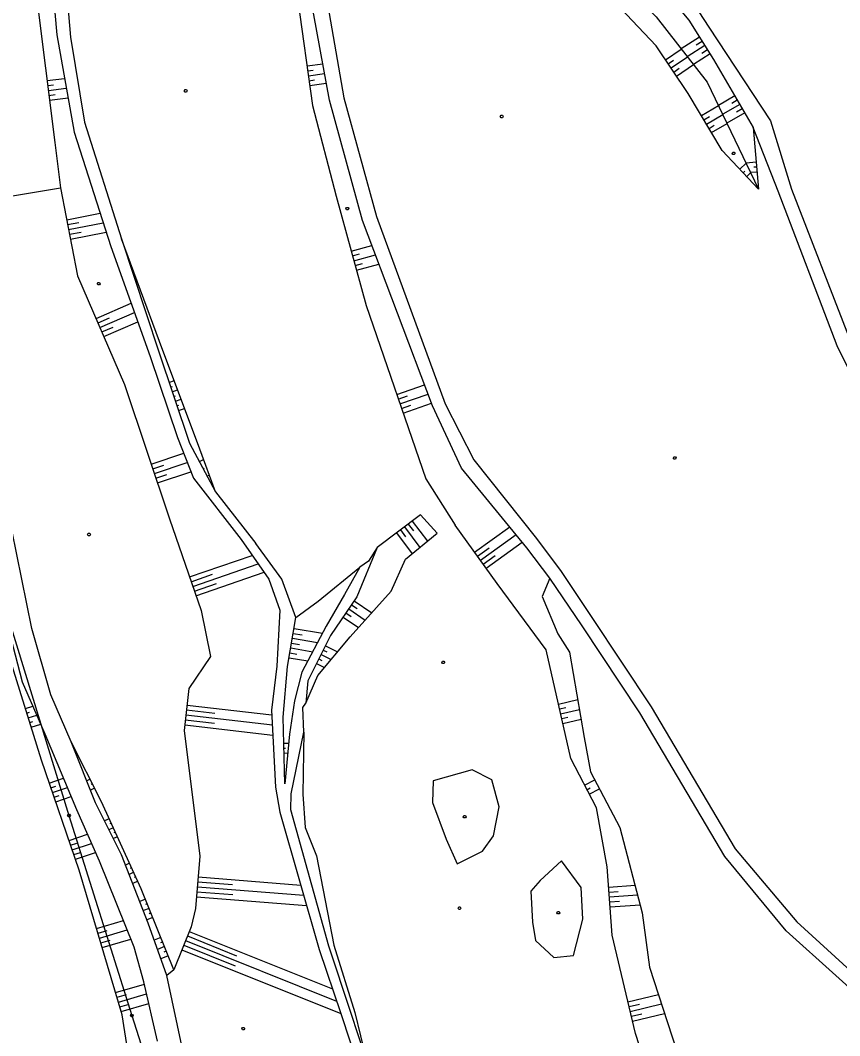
# Model space of a CAD drawing. Extents: x -664960 to -662754, y -993849 to -991145.
# Drawn here: x -663855.3 to -663656.6, y -993419.9 to -993173.7 of the extents above; entities that cross this region are included whole.
import ezdxf

# ---------------------------------------------------------------- set-up
doc = ezdxf.new("R2010")
doc.units = 0
for name, color, linetype in [('Vrstva 13', 7, 'Continuous'), ('Vrstva 23', 7, 'Continuous'), ('Vrstva 27', 7, 'Continuous'), ('Vrstva 37', 7, 'Continuous'), ('Vrstva 57', 7, 'Continuous'), ('Vrstva 63', 7, 'Continuous')]:
    doc.layers.add(name, color=color, linetype=linetype)

msp = doc.modelspace()

# ---------------------------------------------------------------- linework, layer by layer
at = {"layer": 'Vrstva 13'}
for points in [[(-663815.012, -993190.525), (-663814.832, -993190.825), (-663815.012, -993191.125), (-663815.372, -993191.125), (-663815.552, -993190.825), (-663815.372, -993190.525), (-663815.012, -993190.525)], [(-663738.38, -993196.766), (-663738.2, -993197.066), (-663738.38, -993197.366), (-663738.74, -993197.366), (-663738.92, -993197.066), (-663738.74, -993196.766), (-663738.38, -993196.766)], [(-663775.845, -993219.098), (-663775.665, -993219.398), (-663775.845, -993219.698), (-663776.205, -993219.698), (-663776.385, -993219.398), (-663776.205, -993219.098), (-663775.845, -993219.098)], [(-663836.109, -993237.297), (-663835.929, -993237.597), (-663836.109, -993237.897), (-663836.469, -993237.897), (-663836.649, -993237.597), (-663836.469, -993237.297), (-663836.109, -993237.297)], [(-663696.434, -993279.544), (-663696.254, -993279.844), (-663696.434, -993280.144), (-663696.794, -993280.144), (-663696.974, -993279.844), (-663696.794, -993279.544), (-663696.434, -993279.544)], [(-663838.498, -993298.103), (-663838.318, -993298.403), (-663838.498, -993298.703), (-663838.858, -993298.703), (-663839.038, -993298.403), (-663838.858, -993298.103), (-663838.498, -993298.103)], [(-663752.584, -993329.133), (-663752.404, -993329.433), (-663752.584, -993329.733), (-663752.944, -993329.733), (-663753.124, -993329.433), (-663752.944, -993329.133), (-663752.584, -993329.133)], [(-663747.368, -993366.537), (-663747.188, -993366.837), (-663747.368, -993367.137), (-663747.728, -993367.137), (-663747.908, -993366.837), (-663747.728, -993366.537), (-663747.368, -993366.537)], [(-663748.636, -993388.721), (-663748.456, -993389.021), (-663748.636, -993389.321), (-663748.996, -993389.321), (-663749.176, -993389.021), (-663748.996, -993388.721), (-663748.636, -993388.721)], [(-663724.651, -993389.825), (-663724.471, -993390.125), (-663724.651, -993390.425), (-663725.011, -993390.425), (-663725.191, -993390.125), (-663725.011, -993389.825), (-663724.651, -993389.825)], [(-663801.077, -993417.931), (-663800.897, -993418.231), (-663801.077, -993418.531), (-663801.437, -993418.531), (-663801.617, -993418.231), (-663801.437, -993417.931), (-663801.077, -993417.931)]]:
    msp.add_lwpolyline(points, dxfattribs=at)
at = {"layer": 'Vrstva 23'}
for points in [[(-663815.88, -993423.57), (-663819.75, -993405.36), (-663824.31, -993392.64), (-663830.79, -993376.07), (-663837.06, -993363.48), (-663843.01, -993348.71), (-663847.89, -993337.31), (-663852.5, -993321.23), (-663857.35, -993297.27), (-663864.53, -993273.11), (-663869.95, -993259.28), (-663879.15, -993243.34), (-663886.53, -993232.14), (-663892.56, -993221.84), (-663896.18, -993214.23), (-663900.17, -993200.79), (-663906.47, -993181.7), (-663914.77, -993161.34), (-663922.1, -993138.98)], [(-663822.04, -993421.3), (-663825.37, -993406.88), (-663827.71, -993398.5), (-663836.15, -993377.65), (-663841.61, -993365.19), (-663849.31, -993346.83), (-663854.8, -993334.21), (-663858.7, -993319.26), (-663859.27, -993318.31), (-663860.4, -993312.33), (-663860.36, -993310.06), (-663861.8, -993304.26), (-663865.7, -993288.6), (-663870.3, -993274.19), (-663875.56, -993260.56), (-663881.56, -993248.78), (-663891.79, -993231.72), (-663900.57, -993216.2), (-663905.55, -993200.84), (-663911.44, -993184.13), (-663916.56, -993171.4), (-663923.7, -993156.46)]]:
    msp.add_lwpolyline(points, dxfattribs=at)
at = {"layer": 'Vrstva 27'}
for points in [[(-663850.76, -993085.62), (-663849.8, -993102.26), (-663849.04, -993125.53), (-663849.03, -993148.28), (-663846.5, -993177.24), (-663842.24, -993200.89), (-663833.38, -993228.59), (-663823.87, -993255.25), (-663817.2, -993274.88), (-663813.34, -993284.73), (-663801.76, -993299.65)], [(-663850.76, -993085.62), (-663847.9, -993102.66), (-663845.89, -993125.16), (-663845.65, -993148.43), (-663843.14, -993177.79), (-663839.75, -993198.46), (-663830.82, -993226.75), (-663821.82, -993253.84), (-663814.3, -993276.27), (-663807.96, -993288.1), (-663798.2, -993300.61)], [(-663799.56, -993091.56), (-663797.87, -993094.45), (-663793.81, -993102.42), (-663786.19, -993139.05), (-663776.88, -993192.57), (-663768.94, -993221.33), (-663752.26, -993266.73), (-663745.33, -993280.34), (-663730.13, -993299.39), (-663724.15, -993307.36), (-663716.72, -993318.58), (-663702.35, -993340.18), (-663681.94, -993374.67), (-663667.01, -993392.3), (-663643.69, -993413.59), (-663620.3, -993430.55), (-663600.52, -993442.61), (-663587.6, -993453.58), (-663580.01, -993463.19), (-663569.843, -993479.941), (-663562.861, -993490.76)], [(-663566.277, -993492.747), (-663573.405, -993481.951), (-663582.75, -993464.98), (-663590.11, -993455.44), (-663603.05, -993446.17), (-663622.25, -993432.96), (-663645.5, -993416.15), (-663669.59, -993394.5), (-663684.5, -993376.48), (-663705.06, -993341.62), (-663719.09, -993320.53), (-663726.89, -993308.98), (-663732.46, -993301.67), (-663748.35, -993282.31), (-663755.36, -993267.18), (-663772.33, -993222.31), (-663780.37, -993193.12), (-663790.1, -993139.75), (-663798.05, -993100.64), (-663801.24, -993097.47), (-663803.57, -993092.11)], [(-663702.99, -993155.35), (-663696.66, -993162.51), (-663688.32, -993175.43), (-663673.36, -993198.08), (-663668.33, -993214.64), (-663654.3, -993250.75), (-663636.39, -993287.63), (-663620.05, -993324.02), (-663608.744, -993345.89), (-663596.017, -993373.013), (-663587.878, -993391.664), (-663574.517, -993424.388)], [(-663578.065, -993425.794), (-663590.821, -993393.017), (-663599.049, -993374.225), (-663611.324, -993347.343), (-663622.13, -993325.42), (-663639.38, -993288.84), (-663657.21, -993252.67), (-663671.51, -993215.16), (-663677.59, -993199.75)], [(-663801.76, -993299.65), (-663795.03, -993309.25), (-663792.38, -993316.79), (-663793.14, -993330.32), (-663794.38, -993341), (-663793.4, -993359.71), (-663792.35, -993365.73), (-663782.84, -993399.06), (-663777.61, -993414.6), (-663773.14, -993428.09), (-663767.61, -993442.53), (-663760.13, -993455.98), (-663757.01, -993469.03)], [(-663773.01, -993306.36), (-663776.68, -993312.98), (-663781.14, -993320.65), (-663787.05, -993331.83), (-663788.84, -993338.75), (-663790.03, -993346.85), (-663791.17, -993358.84), (-663791.55, -993342.7), (-663790.49, -993330.39), (-663788.48, -993318.53), (-663791.89, -993309.28), (-663798.2, -993300.61)], [(-663768.79, -993301.59), (-663773.71, -993313.54), (-663780.07, -993322.87), (-663785.58, -993333.91), (-663786.12, -993339.31)], [(-663761.74, -993448.27), (-663763.46, -993441.81), (-663771.43, -993425.6), (-663775.14, -993414.33), (-663780.54, -993398.22), (-663789.72, -993365.14), (-663789.63, -993361.27), (-663786.59, -993346.37), (-663786.78, -993340.33), (-663786.12, -993339.31)]]:
    msp.add_lwpolyline(points, dxfattribs=at)
at = {"layer": 'Vrstva 37'}
for points in [[(-663843.37, -993366.26), (-663843.19, -993366.56), (-663843.37, -993366.86), (-663843.73, -993366.86), (-663843.91, -993366.56), (-663843.73, -993366.26), (-663843.37, -993366.26)], [(-663828.1, -993414.78), (-663827.92, -993415.08), (-663828.1, -993415.38), (-663828.46, -993415.38), (-663828.64, -993415.08), (-663828.46, -993414.78), (-663828.1, -993414.78)]]:
    msp.add_lwpolyline(points, dxfattribs=at)
at = {"layer": 'Vrstva 57'}
msp.add_lwpolyline([(-663937.17, -993067.28), (-663921.25, -993118.58), (-663905.79, -993167.82), (-663887.66, -993226.85), (-663873.48, -993270.98), (-663861.55, -993308.04), (-663843.55, -993366.56), (-663828.28, -993415.08), (-663809.04, -993475.6), (-663791.79, -993531.02), (-663772.5, -993592.28), (-663754.33, -993650.13), (-663735.8, -993708.15), (-663717.65, -993766.39)], dxfattribs=at)
at = {"layer": 'Vrstva 63'}
for p, q in [((-663690.594, -993177.826), (-663695.059, -993180.663)), ((-663698.866, -993183.292), (-663695.029, -993180.701)), ((-663689.307, -993179.852), (-663693.572, -993182.561)), ((-663689.95, -993178.839), (-663691.404, -993179.762)), ((-663697.523, -993185.281), (-663693.546, -993182.595)), ((-663688.02, -993181.878), (-663692.085, -993184.46)), ((-663688.663, -993180.865), (-663690.05, -993181.746)), ((-663785.792, -993184.807), (-663781.981, -993184.282)), ((-663698.194, -993184.286), (-663696.893, -993183.408)), ((-663696.851, -993186.275), (-663695.504, -993185.365)), ((-663696.18, -993187.27), (-663692.062, -993184.489)), ((-663848.823, -993188.366), (-663844.591, -993187.839)), ((-663785.628, -993185.996), (-663784.342, -993185.819)), ((-663785.464, -993187.185), (-663781.55, -993186.645)), ((-663848.675, -993189.557), (-663847.244, -993189.379)), ((-663848.526, -993190.748), (-663844.165, -993190.205)), ((-663785.3, -993188.374), (-663783.98, -993188.192)), ((-663785.136, -993189.562), (-663781.12, -993189.008)), ((-663848.378, -993191.939), (-663846.904, -993191.755)), ((-663848.23, -993193.13), (-663843.739, -993192.57)), ((-663682.054, -993192.047), (-663686.035, -993194.354)), ((-663690.143, -993196.853), (-663686.015, -993194.397)), ((-663680.85, -993194.124), (-663684.992, -993196.524)), ((-663681.452, -993193.085), (-663682.804, -993193.869)), ((-663680.249, -993195.162), (-663681.655, -993195.977)), ((-663689.529, -993197.884), (-663688.185, -993197.084)), ((-663688.916, -993198.915), (-663684.97, -993196.569)), ((-663679.647, -993196.2), (-663683.949, -993198.693)), ((-663688.302, -993199.947), (-663687.019, -993199.183)), ((-663687.689, -993200.978), (-663683.926, -993198.74)), ((-663680.824, -993209.834), (-663679.289, -993208.383)), ((-663676.853, -993208.129), (-663679.307, -993208.345)), ((-663676.748, -993209.324), (-663677.415, -993209.383)), ((-663679.999, -993210.706), (-663679.581, -993210.311)), ((-663679.175, -993211.578), (-663678.197, -993210.654)), ((-663676.642, -993210.52), (-663678.196, -993210.656)), ((-663844.073, -993222.094), (-663835.965, -993220.508)), ((-663843.843, -993223.272), (-663841.097, -993222.734)), ((-663843.613, -993224.449), (-663835.229, -993222.81)), ((-663843.382, -993225.627), (-663840.545, -993225.072)), ((-663843.152, -993226.805), (-663834.493, -993225.111)), ((-663775.087, -993229.705), (-663770.058, -993228.317)), ((-663774.768, -993230.861), (-663773.057, -993230.389)), ((-663774.448, -993232.018), (-663769.205, -993230.572)), ((-663774.129, -993233.175), (-663772.348, -993232.683)), ((-663773.81, -993234.332), (-663768.353, -993232.826)), ((-663836.956, -993246.005), (-663828.473, -993242.345)), ((-663836.005, -993248.209), (-663827.665, -993244.61)), ((-663836.48, -993247.107), (-663833.679, -993245.898)), ((-663835.054, -993250.412), (-663826.857, -993246.875)), ((-663835.529, -993249.311), (-663832.776, -993248.122)), ((-663819.245, -993261.522), (-663818.018, -993261.111)), ((-663818.863, -993262.66), (-663818.441, -993262.518)), ((-663818.482, -993263.797), (-663817.175, -993263.359)), ((-663764.044, -993264.432), (-663757.279, -993262.107)), ((-663763.264, -993266.702), (-663756.429, -993264.353)), ((-663818.1, -993264.935), (-663817.652, -993264.785)), ((-663817.719, -993266.073), (-663816.332, -993265.608)), ((-663763.654, -993265.567), (-663761.389, -993264.789)), ((-663762.484, -993268.971), (-663755.58, -993266.599)), ((-663817.337, -993267.211), (-663816.862, -993267.051)), ((-663816.956, -993268.348), (-663815.488, -993267.856)), ((-663762.874, -993267.837), (-663760.586, -993267.05)), ((-663823.581, -993281.355), (-663815.695, -993278.719)), ((-663823.2, -993282.493), (-663820.555, -993281.609)), ((-663822.82, -993283.631), (-663814.819, -993280.957)), ((-663811.905, -993280.74), (-663810.879, -993280.19)), ((-663822.439, -993284.769), (-663819.756, -993283.872)), ((-663822.059, -993285.907), (-663813.942, -993283.194)), ((-663810.96, -993282.502), (-663810.7, -993282.363)), ((-663810.015, -993284.265), (-663809.481, -993283.979)), ((-663761.228, -993295.872), (-663759.996, -993297.501)), ((-663760.271, -993295.148), (-663756.604, -993299.997)), ((-663764.1, -993298.043), (-663760.302, -993303.065)), ((-663763.142, -993297.319), (-663761.889, -993298.977)), ((-663762.185, -993296.596), (-663758.453, -993301.531)), ((-663745.141, -993302.688), (-663736.633, -993296.586)), ((-663743.742, -993304.638), (-663735.107, -993298.445)), ((-663742.343, -993306.588), (-663733.581, -993300.304)), ((-663814.292, -993308.72), (-663799.074, -993303.481)), ((-663744.442, -993303.663), (-663741.587, -993301.616)), ((-663743.043, -993305.613), (-663740.146, -993303.536)), ((-663813.511, -993310.99), (-663797.641, -993305.526)), ((-663813.901, -993309.855), (-663808.725, -993308.073)), ((-663812.729, -993313.259), (-663796.207, -993307.571)), ((-663813.12, -993312.124), (-663807.727, -993310.267)), ((-663775.015, -993315.455), (-663773.632, -993316.398)), ((-663774.339, -993314.463), (-663770.05, -993317.387)), ((-663777.043, -993318.429), (-663773.292, -993320.987)), ((-663776.367, -993317.438), (-663775.073, -993318.32)), ((-663775.691, -993316.446), (-663771.671, -993319.187)), ((-663789.133, -993322.386), (-663786.971, -993322.752)), ((-663788.933, -993321.203), (-663782.049, -993322.369)), ((-663789.735, -993325.935), (-663784.411, -993326.838)), ((-663789.534, -993324.752), (-663787.632, -993325.075)), ((-663789.334, -993323.569), (-663783.23, -993324.603)), ((-663781.324, -993325.383), (-663778.374, -993326.855)), ((-663790.136, -993328.301), (-663785.592, -993329.072)), ((-663789.936, -993327.118), (-663788.292, -993327.397)), ((-663782.396, -993327.53), (-663779.968, -993328.742)), ((-663781.86, -993326.457), (-663780.965, -993326.904)), ((-663783.468, -993329.678), (-663781.561, -993330.629)), ((-663782.932, -993328.604), (-663782.21, -993328.964)), ((-663854.102, -993340.569), (-663852.28, -993340.004)), ((-663814.897, -993339.775), (-663794.319, -993342.174)), ((-663724.831, -993339.523), (-663720.146, -993338.465)), ((-663724.567, -993340.693), (-663723.026, -993340.345)), ((-663853.746, -993341.715), (-663853.097, -993341.514)), ((-663853.39, -993342.861), (-663851.316, -993342.218)), ((-663815.175, -993342.159), (-663794.191, -993344.605)), ((-663815.036, -993340.967), (-663808.116, -993341.774)), ((-663724.303, -993341.864), (-663719.733, -993340.832)), ((-663724.038, -993343.034), (-663722.536, -993342.695)), ((-663723.774, -993344.205), (-663719.32, -993343.199)), ((-663853.035, -993344.008), (-663852.302, -993343.78)), ((-663852.679, -993345.154), (-663850.353, -993344.432)), ((-663815.453, -993344.543), (-663794.064, -993347.036)), ((-663815.314, -993343.351), (-663808.259, -993344.173)), ((-663791.401, -993349.008), (-663790.233, -993348.98)), ((-663791.373, -993350.207), (-663791.031, -993350.199)), ((-663791.345, -993351.407), (-663790.461, -993351.386)), ((-663848.286, -993358.709), (-663844.827, -993357.52)), ((-663838.419, -993357.78), (-663839.197, -993358.175)), ((-663718.488, -993359.225), (-663716.002, -993357.934)), ((-663847.897, -993359.844), (-663846.719, -993359.439)), ((-663847.507, -993360.979), (-663843.896, -993359.738)), ((-663837.335, -993359.922), (-663838.297, -993360.409)), ((-663837.877, -993358.851), (-663838.167, -993358.998)), ((-663717.935, -993360.29), (-663717.105, -993359.859)), ((-663717.382, -993361.355), (-663714.881, -993360.056)), ((-663847.117, -993362.113), (-663845.889, -993361.692)), ((-663846.727, -993363.248), (-663842.966, -993361.956)), ((-663833.779, -993367.336), (-663834.887, -993367.844)), ((-663832.779, -993369.518), (-663833.816, -993369.993)), ((-663833.279, -993368.427), (-663833.636, -993368.591)), ((-663843.502, -993372.636), (-663839.022, -993371.097)), ((-663831.78, -993371.7), (-663832.746, -993372.143)), ((-663832.28, -993370.609), (-663832.613, -993370.762)), ((-663843.112, -993373.771), (-663841.589, -993373.247)), ((-663842.722, -993374.905), (-663838.055, -993373.302)), ((-663842.332, -993376.04), (-663840.747, -993375.496)), ((-663841.942, -993377.175), (-663837.089, -993375.508)), ((-663828.826, -993378.149), (-663829.802, -993378.596)), ((-663828.326, -993379.24), (-663828.672, -993379.398)), ((-663827.827, -993380.331), (-663828.927, -993380.835)), ((-663826.827, -993382.513), (-663828.051, -993383.073)), ((-663827.327, -993381.422), (-663827.714, -993381.599)), ((-663812.199, -993381.458), (-663787.303, -993383.419)), ((-663812.482, -993385.047), (-663803.746, -993385.735)), ((-663812.387, -993383.851), (-663786.6, -993385.882)), ((-663812.293, -993382.655), (-663803.854, -993383.319)), ((-663712.627, -993383.907), (-663706.245, -993383.459)), ((-663712.543, -993385.104), (-663710.342, -993384.95)), ((-663824.987, -993386.841), (-663826.362, -993387.392)), ((-663812.576, -993386.244), (-663785.898, -993388.344)), ((-663712.459, -993386.301), (-663705.625, -993385.821)), ((-663712.375, -993387.498), (-663710.024, -993387.333)), ((-663824.093, -993389.068), (-663825.488, -993389.628)), ((-663824.54, -993387.954), (-663825.001, -993388.139)), ((-663712.291, -993388.695), (-663705.006, -993388.184)), ((-663836.822, -993393.971), (-663830.326, -993392.038)), ((-663823.199, -993391.295), (-663824.614, -993391.863)), ((-663823.646, -993390.182), (-663824.114, -993390.369)), ((-663836.479, -993395.121), (-663834.28, -993394.467)), ((-663836.137, -993396.271), (-663829.421, -993394.273)), ((-663814.362, -993394.656), (-663779.623, -993408.618)), ((-663835.795, -993397.422), (-663833.522, -993396.745)), ((-663835.452, -993398.572), (-663828.517, -993396.508)), ((-663821.26, -993396.13), (-663822.833, -993396.761)), ((-663820.813, -993397.243), (-663821.351, -993397.459)), ((-663815.257, -993396.882), (-663778.617, -993411.609)), ((-663814.81, -993395.769), (-663802.925, -993400.546)), ((-663820.366, -993398.357), (-663822.022, -993399.022)), ((-663819.919, -993399.471), (-663820.485, -993399.698)), ((-663816.152, -993399.109), (-663777.61, -993414.6)), ((-663815.705, -993397.996), (-663803.187, -993403.027)), ((-663819.472, -993400.584), (-663821.212, -993401.282)), ((-663832.202, -993409.493), (-663825.245, -993407.423)), ((-663831.86, -993410.643), (-663829.567, -993409.961)), ((-663831.518, -993411.793), (-663824.704, -993409.766)), ((-663830.833, -993414.094), (-663824.163, -993412.109)), ((-663707.957, -993411.727), (-663700.567, -993409.967)), ((-663831.175, -993412.944), (-663828.93, -993412.275)), ((-663707.679, -993412.894), (-663705.186, -993412.301)), ((-663707.401, -993414.061), (-663699.821, -993412.257)), ((-663706.845, -993416.396), (-663699.075, -993414.546)), ((-663707.123, -993415.229), (-663704.567, -993414.62))]:
    msp.add_line(p, q, dxfattribs=at)
for points in [[(-663854.64, -993078.78), (-663852.02, -993076.68), (-663848.36, -993075.04), (-663826.22, -993084.12), (-663804.75, -993096.16), (-663798.66, -993107.56), (-663793.71, -993139.21), (-663788.07, -993168.3), (-663784.47, -993194.39), (-663778.76, -993216.39), (-663771.46, -993242.85), (-663757.01, -993284.9), (-663749.83, -993296.15)], [(-663868.63, -993079.01), (-663854.64, -993078.78), (-663855.39, -993114.64), (-663853.69, -993143.61), (-663851.46, -993167.2), (-663846.95, -993203.4), (-663845.58, -993214.39), (-663841.42, -993235.66), (-663830.04, -993262.03), (-663819.16, -993294.58), (-663811.5, -993316.83), (-663809.19, -993328.03), (-663814.43, -993335.77), (-663815.62, -993345.98), (-663811.8, -993376.39), (-663812.8, -993389.09), (-663813.91, -993393.53), (-663818.11, -993403.98), (-663819.75, -993405.36)], [(-663791.11, -993082), (-663781.39, -993089.74), (-663745.07, -993121.31), (-663717.8, -993146.6), (-663703.82, -993161.01), (-663693.24, -993173.66), (-663687.18, -993183.2), (-663677.59, -993199.75), (-663676.28, -993214.64), (-663685.13, -993205.28), (-663693.35, -993191.46), (-663701.15, -993179.91), (-663722.82, -993156.95), (-663743.11, -993137.34), (-663764.47, -993118.37), (-663783.62, -993100.76), (-663799.49, -993087.48)], [(-663886.15, -993085.85), (-663884.66, -993156.67), (-663882.93, -993182.57), (-663880.21, -993199.6), (-663876.12, -993219.48), (-663845.58, -993214.39)], [(-663795.014, -993085.068), (-663727.66, -993145.26), (-663701.14, -993172.9), (-663688.74, -993188.73), (-663676.28, -993214.64)], [(-663682.17, -993205.71), (-663681.99, -993206.01), (-663682.17, -993206.31), (-663682.53, -993206.31), (-663682.71, -993206.01), (-663682.53, -993205.71), (-663682.17, -993205.71)], [(-663807.96, -993288.1), (-663811.79, -993277.72), (-663821.58, -993251.61), (-663830.82, -993226.75)], [(-663754.27, -993298.06), (-663758.29, -993293.65), (-663768.79, -993301.59), (-663770.85, -993304.92), (-663773.01, -993306.36)], [(-663658.93, -993534.73), (-663661.64, -993537.74), (-663672.14, -993518.15), (-663677.34, -993502.62), (-663682.45, -993487.95), (-663688.07, -993474.33), (-663692.88, -993460.22), (-663702.21, -993431.58), (-663706.13, -993419.4), (-663711.81, -993395.54), (-663712.97, -993379.02), (-663715.63, -993364.73), (-663721.84, -993352.77), (-663727.79, -993326.42), (-663739.71, -993310.26), (-663749.83, -993296.15)], [(-663786.12, -993339.31), (-663783.2, -993332.57), (-663775.33, -993323.25), (-663765.36, -993312.18), (-663761.9, -993304.39), (-663754.27, -993298.06)], [(-663788.48, -993318.53), (-663783.13, -993314.6), (-663773.01, -993306.36)], [(-663726.89, -993308.98), (-663728.8, -993313.46), (-663724.93, -993322.53), (-663722.15, -993326.98), (-663718.55, -993347.61), (-663717.05, -993355.95), (-663709.92, -993369.45), (-663704.49, -993390.15), (-663702.74, -993403.3), (-663696.16, -993423.49), (-663691.25, -993448.77), (-663692.33, -993457.26)], [(-663803.57, -993521.02), (-663807.14, -993513.56), (-663812.1, -993497.55), (-663815.91, -993484.44), (-663820.6, -993473.24), (-663824.2, -993457.61), (-663826.12, -993443.73), (-663830.59, -993414.91), (-663841.03, -993379.83), (-663850.21, -993353.11), (-663857.31, -993330.23), (-663860.52, -993318.79), (-663859.27, -993318.31)], [(-663786.59, -993346.37), (-663786.79, -993361.37), (-663786.23, -993369.49), (-663783.47, -993376.36), (-663779.33, -993398.01), (-663774.19, -993414.34), (-663771.43, -993425.6)], [(-663818.11, -993403.98), (-663825.99, -993384.34), (-663835.66, -993363.23), (-663843.01, -993348.71)], [(-663749.42, -993378.31), (-663743.24, -993375.22), (-663740.59, -993371.51), (-663739.17, -993364.44), (-663741, -993357.91), (-663745.76, -993355.49), (-663755.22, -993358.13), (-663755.39, -993363.37), (-663752.08, -993372.27), (-663749.42, -993378.31)], [(-663725.95, -993401.01), (-663721.19, -993400.54), (-663718.94, -993391.69), (-663719.3, -993384.02), (-663724.04, -993377.51), (-663729.29, -993382.29), (-663731.48, -993384.91), (-663731.12, -993392.39), (-663730.41, -993396.84), (-663725.95, -993401.01)]]:
    msp.add_lwpolyline(points, dxfattribs=at)

doc.saveas('drawing.dxf')
